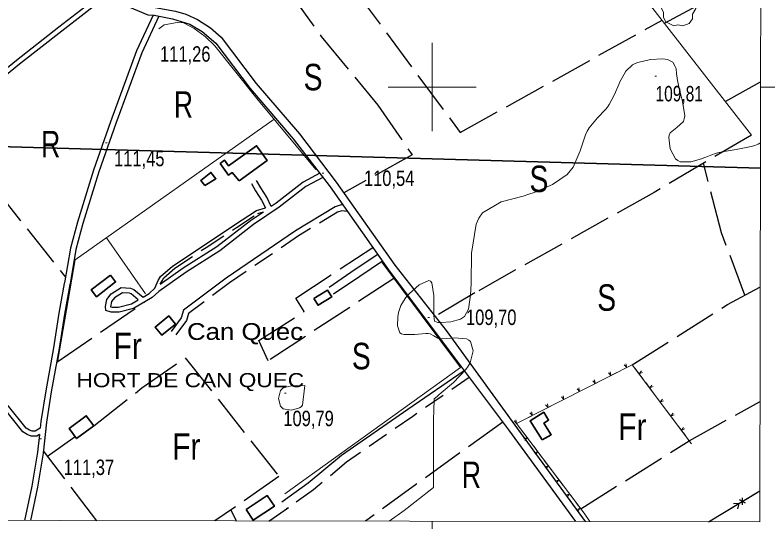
# Model space of a CAD drawing. Extents: x 483855 to 488461, y 4388206 to 4391419.
# Drawn here: x 487263.4 to 487690.4, y 4388753.5 to 4389040.8 of the extents above; entities that cross this region are included whole.
import ezdxf
from ezdxf.enums import TextEntityAlignment as Align

# ---------------------------------------------------------------- set-up
doc = ezdxf.new("R2010")
doc.units = 0
doc.header["$LTSCALE"] = 4
for name, pattern in [('DOTTED', [1.5, 0.3, -1.2]), ('LONG_DASHED', [7.5, 6, -1.5]), ('MEDIUM_DASHED', [4.5, 3, -1.5])]:
    doc.linetypes.add(name, pattern=pattern)
for name, color, linetype, lineweight in [('1', 7, 'Continuous', 13), ('24', 7, 'Continuous', 13), ('25', 7, 'LONG_DASHED', 25), ('29', 7, 'Continuous', 13), ('36', 7, 'Continuous', 25), ('38', 7, 'Continuous', 25), ('43', 7, 'DOTTED', 25), ('47', 7, 'Continuous', 35), ('51', 7, 'Continuous', 13), ('63', 7, 'Continuous', 35), ('7', 7, 'Continuous', 13), ('9', 7, 'Continuous', 13)]:
    doc.layers.add(name, color=color, linetype=linetype, lineweight=lineweight)
doc.layers.add('31', color=7, linetype='Continuous')
doc.layers.add('5', color=7, linetype='Continuous')

msp = doc.modelspace()

# ---------------------------------------------------------------- linework, layer by layer
at = {"layer": '1'}
for p, q in [((487500, 4389025), (487500, 4388975)), ((487475, 4389000), (487525, 4389000)), ((487686.22, 4389000), (487756.26, 4389000)), ((487500, 4388753.85), (487500, 4388682.51))]:
    msp.add_line(p, q, dxfattribs=at)
msp.add_lwpolyline([(484115.5, 4391072.6), (487689.7, 4391065.7), (487685.8, 4388753.5), (484110.5, 4388760.3)], close=True, dxfattribs=at)
at = {"layer": '24'}
for p, q in [((487615.07, 4388840.47), (487619.56, 4388834.46)), ((487598.03, 4388834.82), (487604.72, 4388838.21)), ((487589.11, 4388830.29), (487595.8, 4388833.68)), ((487621.06, 4388832.46), (487625.56, 4388826.46)), ((487580.2, 4388825.76), (487586.88, 4388829.16)), ((487571.28, 4388821.23), (487577.97, 4388824.63)), ((487627.06, 4388824.46), (487631.55, 4388818.45)), ((487562.36, 4388816.71), (487569.05, 4388820.1)), ((487553.45, 4388812.18), (487560.14, 4388815.57)), ((487633.05, 4388816.45), (487637.55, 4388810.45)), ((487639.05, 4388808.45), (487643.54, 4388802.44)), ((487556.05, 4388798.38), (487551.54, 4388804.37)), ((487645.04, 4388800.44), (487647.08, 4388797.72)), ((487562.06, 4388790.39), (487557.55, 4388796.38)), ((487568.07, 4388782.4), (487563.56, 4388788.39)), ((487574.08, 4388774.4), (487569.57, 4388780.4)), ((487580.09, 4388766.41), (487575.58, 4388772.41)), ((487586.1, 4388758.42), (487581.59, 4388764.41))]:
    msp.add_line(p, q, dxfattribs=at)
for points in [[(487586.1, 4388758.42), (487547.82, 4388809.32), (487613.44, 4388842.64), (487647.08, 4388797.72)], [(487606.95, 4388839.34), (487613.44, 4388842.64), (487613.57, 4388842.47)], [(487608.9, 4388842.58), (487610.29, 4388841.04), (487609.86, 4388843.06)], [(487599.99, 4388838.05), (487601.37, 4388836.51), (487600.94, 4388838.54)], [(487618.59, 4388839.09), (487617.32, 4388837.46), (487619.24, 4388838.24)], [(487591.07, 4388833.52), (487592.46, 4388831.99), (487592.02, 4388834.01)], [(487624.59, 4388831.09), (487623.31, 4388829.46), (487625.23, 4388830.23)], [(487582.15, 4388829), (487583.54, 4388827.46), (487583.11, 4388829.48)], [(487573.24, 4388824.47), (487574.62, 4388822.93), (487574.19, 4388824.95)], [(487630.58, 4388823.09), (487629.31, 4388821.46), (487631.22, 4388822.23)], [(487564.32, 4388819.94), (487565.71, 4388818.4), (487565.28, 4388820.43)], [(487555.4, 4388815.41), (487556.79, 4388813.88), (487556.36, 4388815.9)], [(487636.58, 4388815.08), (487635.3, 4388813.45), (487637.22, 4388814.23)], [(487546.49, 4388810.89), (487547.88, 4388809.35), (487547.44, 4388811.37)], [(487550.04, 4388806.37), (487547.82, 4388809.32), (487551.22, 4388811.05)], [(487642.57, 4388807.08), (487641.29, 4388805.45), (487643.21, 4388806.22)], [(487552.52, 4388799.74), (487553.79, 4388801.38), (487551.88, 4388800.6)], [(487558.53, 4388791.75), (487559.8, 4388793.39), (487557.89, 4388792.61)], [(487564.54, 4388783.76), (487565.81, 4388785.39), (487563.9, 4388784.61)], [(487570.55, 4388775.77), (487571.82, 4388777.4), (487569.91, 4388776.62)], [(487576.56, 4388767.78), (487577.84, 4388769.41), (487575.92, 4388768.63)], [(487582.57, 4388759.78), (487583.85, 4388761.42), (487581.93, 4388760.64)]]:
    msp.add_lwpolyline(points, dxfattribs=at)
at = {"layer": '25'}
for p, q in [((487631.78, 4389036.14), (487686.01, 4389065.42)), ((487685.9, 4389002.76), (487666.22, 4388991.81)), ((487686.22, 4389002.94), (487685.9, 4389002.76)), ((487470.03, 4388911.52), (487469.96, 4388911.48)), ((487685.72, 4388886.59), (487686.02, 4388886.75)), ((487287.09, 4388844.04), (487336.97, 4388878.2)), ((487685.61, 4388821.54), (487685.92, 4388821.71)), ((487540.03, 4388810.14), (487462.07, 4388753.93)), ((487281.84, 4388790.83), (487297.51, 4388801.85)), ((487309.87, 4388754.21), (487279.52, 4388793.85)), ((487385.86, 4388760.37), (487388.82, 4388754.06)), ((487407.4, 4388754.03), (487418.45, 4388761.62))]:
    msp.add_line(p, q, dxfattribs=at)
for points in [[(487423.31, 4389097.02), (487456.17, 4389054.81), (487515.89, 4388974.24), (487630.41, 4389037.9)], [(487401.4, 4389078.24), (487437.03, 4389028.67), (487469.1, 4388989.72), (487488.55, 4388961.6), (487449.96, 4388939.98)], [(487219.63, 4388975.44), (487251.65, 4388943.04), (487291.97, 4388892.21)], [(487680.99, 4388972.78), (487625.82, 4388940.31), (487524.25, 4388883.39), (487501.68, 4388869.97)], [(487677.35, 4388882.08), (487664.01, 4388917.4), (487653.83, 4388956.8)], [(487478.31, 4388891.53), (487407.02, 4388844.89), (487401.69, 4388856.28), (487427.41, 4388872.79), (487422.65, 4388880.42), (487466.32, 4388909.09)], [(487613.44, 4388842.64), (487667.53, 4388876.79), (487685.72, 4388886.59)], [(487308.07, 4388808.08), (487335.34, 4388829.43), (487359.94, 4388846.57), (487413.1, 4388779.23), (487376.8, 4388754.09)], [(487584.19, 4388760.97), (487645.72, 4388799.54), (487685.61, 4388821.54)]]:
    msp.add_lwpolyline(points, dxfattribs=at)
at = {"layer": '29'}
msp.add_lwpolyline([(487637.03, 4389034.75), (487632.49, 4389036.87), (487631.08, 4389039.41), (487631.18, 4389042.39), (487629.81, 4389044.8), (487629.85, 4389047.55), (487632.01, 4389050.15), (487635.2, 4389051.15), (487636.85, 4389053.34), (487639.42, 4389054.17), (487642.28, 4389053.52), (487644.23, 4389051.25), (487647.04, 4389050.43), (487649.17, 4389047.58), (487649.41, 4389044.45), (487647.53, 4389041.3), (487647.53, 4389038.62), (487645.71, 4389036.01), (487642.09, 4389034.67), (487639.32, 4389035.3)], close=True, dxfattribs=at)
at = {"layer": '36'}
for points in [[(487060.51, 4389298.04), (487081.96, 4389259.08), (487101.74, 4389219.02), (487105.77, 4389210.97), (487116.78, 4389202.39), (487139.19, 4389183.94), (487171.49, 4389158.73), (487230.13, 4389117.05), (487262.78, 4389091.19), (487320.9, 4389053.08), (487339.8, 4389045.27), (487342.84, 4389045.07), (487354.36, 4389042.94), (487360.31, 4389041.26), (487366.83, 4389038.24), (487374.29, 4389033.62), (487380.37, 4389028.3), (487400.14, 4389001.93), (487424.67, 4388973.47), (487445.62, 4388946.12), (487478.82, 4388899.05), (487507.99, 4388861.92), (487546.78, 4388808.4), (487586.82, 4388753.69)], [(487056.6, 4389295.92), (487078.01, 4389257.02), (487097.75, 4389217.04), (487102.24, 4389208.07), (487114, 4389198.92), (487136.4, 4389180.47), (487168.83, 4389155.16), (487227.46, 4389113.49), (487260.17, 4389087.58), (487318.82, 4389049.13), (487338.77, 4389040.88), (487342.28, 4389040.64), (487352.75, 4389038.71), (487362.48, 4389035.58), (487369.58, 4389031.49), (487377.38, 4389024.86), (487396.67, 4388999.14), (487421.22, 4388970.66), (487442.04, 4388943.48), (487475.25, 4388896.39), (487489.91, 4388876.79), (487543.18, 4388805.78), (487581.31, 4388753.7)]]:
    msp.add_lwpolyline(points, dxfattribs=at)
at = {"layer": '38'}
for points in [[(487312.91, 4389053), (487288.23, 4389033.84), (487264.34, 4389015.11), (487226.01, 4388984), (487202.87, 4388965.7), (487186.58, 4388951.19), (487182.49, 4388943.72), (487179.46, 4388937.12), (487159.51, 4388919.94), (487141.9, 4388903.66), (487122.32, 4388889.25), (487115.8, 4388881.09)], [(487315.35, 4389051.41), (487289.92, 4389031.67), (487266.05, 4389012.96), (487227.73, 4388981.85), (487204.64, 4388963.59), (487188.76, 4388949.45), (487184.95, 4388942.48), (487181.71, 4388935.43), (487161.34, 4388917.89), (487149.49, 4388906.94)], [(487341.76, 4389040.68), (487332.38, 4389020.53), (487317.52, 4388980.33), (487307.88, 4388952.97), (487298.78, 4388923.5), (487294.79, 4388908.67), (487291.43, 4388889.1), (487291.34, 4388888.58), (487288.2, 4388871.78), (487285.29, 4388852.27), (487280.82, 4388827.85), (487278.12, 4388810.52), (487277.68, 4388806.61)], [(487345.03, 4389040.13), (487335.37, 4389019.28), (487320.57, 4388979.23), (487310.96, 4388951.95), (487301.89, 4388922.6), (487297.96, 4388907.97), (487294.62, 4388888.55), (487294.53, 4388888.01), (487291.4, 4388871.24), (487288.49, 4388851.74), (487284.01, 4388827.31), (487281.33, 4388810.09), (487279.37, 4388792.57), (487276.22, 4388773.21), (487272.17, 4388754.29)], [(487436.2, 4388951.11), (487426.8, 4388946.06), (487411.52, 4388934.22), (487408.71, 4388932.34)], [(487437.99, 4388948.76), (487428.4, 4388943.61), (487413.23, 4388931.85), (487398.57, 4388922.03), (487379.5, 4388907.22), (487360.43, 4388895.12), (487344.91, 4388884.13), (487341.22, 4388880.7), (487330.62, 4388874.44), (487322.51, 4388872.31), (487317.99, 4388872.35), (487314.97, 4388873.28), (487314.64, 4388875.59), (487315.43, 4388879.65), (487317.85, 4388882.76), (487323.67, 4388886.38), (487328.96, 4388886.01), (487330.83, 4388885.21), (487336, 4388880.99)], [(487408.71, 4388932.34), (487406.17, 4388937.6), (487402.73, 4388942.87), (487400.43, 4388947.03)], [(487397.5, 4388945.41), (487399.86, 4388941.14), (487403.25, 4388935.95), (487405.38, 4388931.55)], [(487342.67, 4388886.02), (487344.6, 4388890.33), (487346, 4388892.54), (487352.76, 4388898.51), (487370.63, 4388910.42), (487387.96, 4388921.82), (487400.4, 4388929.97), (487405.38, 4388931.55)], [(487345.71, 4388888.27), (487358.8, 4388897.54), (487377.82, 4388909.61), (487396.86, 4388924.4), (487404.23, 4388929.33)], [(487449.41, 4388933.06), (487448.42, 4388933.16), (487445.01, 4388932.13), (487422.45, 4388918.46), (487383.18, 4388891.65), (487359, 4388873.6), (487357.61, 4388869.21), (487351.93, 4388861.41)], [(487277.28, 4388803.04), (487275.72, 4388802.1), (487272.57, 4388802.11), (487270.27, 4388803.07), (487267.83, 4388804.56), (487257.59, 4388817.36), (487238.06, 4388839.48), (487210.44, 4388873.51), (487191.94, 4388894.85), (487190.03, 4388896.48), (487185.96, 4388898.46), (487172.82, 4388901.28), (487161.21, 4388901.88), (487146.87, 4388904.52)], [(487277.68, 4388806.61), (487274.93, 4388804.96), (487273.15, 4388804.96), (487271.57, 4388805.62), (487269.75, 4388806.73), (487259.77, 4388819.2), (487240.24, 4388841.32), (487212.63, 4388875.34), (487193.96, 4388896.88), (487191.61, 4388898.89), (487186.9, 4388901.18), (487173.2, 4388904.12), (487161.54, 4388904.72), (487149.49, 4388906.94)], [(487469.16, 4388905.02), (487456.35, 4388896.51), (487441.51, 4388886.46)], [(487471.81, 4388901.27), (487458.91, 4388892.7), (487444.09, 4388882.66)], [(487336, 4388880.99), (487339.47, 4388883.04), (487342.67, 4388886.02)], [(487518.08, 4388839.24), (487486.2, 4388817.19), (487448.54, 4388791.16), (487429.74, 4388775.45), (487414.67, 4388764.81)], [(487277.28, 4388803.04), (487276.16, 4388793.01), (487273.03, 4388773.81), (487268.85, 4388754.29)]]:
    msp.add_lwpolyline(points, dxfattribs=at)
at = {"layer": '38', "linetype": 'MEDIUM_DASHED'}
for points in [[(487345.71, 4388888.27), (487346.79, 4388890.11), (487347.89, 4388891.83), (487354.08, 4388897.3), (487371.73, 4388909.07), (487389.05, 4388920.46), (487401.07, 4388928.33), (487404.23, 4388929.33)], [(487451.82, 4388929.49), (487448.74, 4388929.81), (487446.36, 4388929.09), (487424.24, 4388915.68), (487385.1, 4388888.96), (487361.83, 4388871.59), (487360.59, 4388867.7), (487354.6, 4388859.47)], [(487520.95, 4388835.42), (487488.92, 4388813.26), (487451.44, 4388787.36), (487432.66, 4388771.65), (487417.43, 4388760.9)]]:
    msp.add_lwpolyline(points, dxfattribs=at)
at = {"layer": '38'}
msp.add_lwpolyline([(487333.2, 4388879.34), (487329.29, 4388882.7), (487328.26, 4388883.14), (487324.41, 4388883.41), (487319.83, 4388880.56), (487318.15, 4388878.41), (487317.59, 4388875.52), (487317.59, 4388875.52), (487318.44, 4388875.26), (487322.15, 4388875.23), (487329.49, 4388877.15)], close=True, dxfattribs=at)
at = {"layer": '43', "linetype": 'Continuous'}
for p, q in [((487656.67, 4388753.55), (487685.83, 4388771.15)), ((487675.98, 4388763.17), (487675.9, 4388767.16)), ((487678.08, 4388766.46), (487685.83, 4388771.14)), ((487673.79, 4388763.88), (487670.79, 4388763.82)), ((487677.69, 4388764.2), (487674.19, 4388766.13))]:
    msp.add_line(p, q, dxfattribs=at)
msp.add_lwpolyline([(487656.67, 4388753.55), (487673.79, 4388763.88), (487673.07, 4388760.97)], dxfattribs=at)
at = {"layer": '47'}
for points in [[(487390.48, 4388946.91), (487406.38, 4388958.35), (487400.36, 4388966.7), (487384.55, 4388955.31), (487382.28, 4388958.45), (487379.79, 4388956.65), (487384.57, 4388950.02), (487386.62, 4388951.51)], [(487370.97, 4388944.12), (487368.72, 4388946.95), (487374.52, 4388951.56), (487377.34, 4388948)], [(487317.5, 4388893.37), (487320.46, 4388889.51), (487309.53, 4388881.12), (487306.57, 4388884.98)], [(487432.93, 4388880.22), (487440.61, 4388884.96), (487443, 4388881.09), (487435.32, 4388876.35)], [(487354.44, 4388865.69), (487350.65, 4388870.31), (487342.92, 4388863.97), (487346.71, 4388859.35)], [(487562.43, 4388800.01), (487555.59, 4388810.84), (487563.22, 4388815.66), (487566, 4388811.24), (487563.34, 4388809.57), (487567.53, 4388802.89)], [(487308.07, 4388808.08), (487303.82, 4388813.74), (487294.07, 4388806.42), (487298.32, 4388800.76)], [(487394.46, 4388760.51), (487398.46, 4388754.46), (487410.49, 4388762.41), (487406.49, 4388768.46)]]:
    msp.add_lwpolyline(points, close=True, dxfattribs=at)
at = {"layer": '51'}
for p, q in [((487315.31, 4388914.53), (487337.48, 4388882.87)), ((487589.35, 4388753.68), (487586.1, 4388758.42))]:
    msp.add_line(p, q, dxfattribs=at)
for points in [[(487668.6, 4389098.55), (487606.45, 4389068.74), (487680.99, 4388972.78)], [(487434.06, 4388953.18), (487400.57, 4388993.54), (487376.65, 4389023.43), (487371.16, 4389028.6), (487365.05, 4389033.11), (487358.91, 4389036.42), (487355.31, 4389036.51), (487347.92, 4389035.28), (487345.01, 4389032.96)], [(487287.72, 4388844.93), (487297.62, 4388901.99), (487410.29, 4388981.84)], [(487416.38, 4388769.46), (487515.96, 4388841.02), (487471.38, 4388900.8)]]:
    msp.add_lwpolyline(points, dxfattribs=at)
at = {"layer": '63'}
msp.add_lwpolyline([(487184.69, 4388754.45), (487187.36, 4388968.12), (487686.14, 4388954.06)], dxfattribs=at)
at = {"layer": '7'}
for p, q in [((487626.15, 4389006.24), (487627.15, 4389006.24)), ((487314.68, 4388968.39), (487315.68, 4388968.39)), ((487437.51, 4388951.22), (487438.51, 4388951.22)), ((487497.42, 4388869.37), (487498.42, 4388869.37)), ((487416.17, 4388826.55), (487417.17, 4388826.55)), ((487277.36, 4388800.55), (487278.36, 4388800.55))]:
    msp.add_line(p, q, dxfattribs=at)
at = {"layer": '9'}
msp.add_line((487686.16, 4388968.3), (487685.85, 4388968.13), dxfattribs=at)
for points in [[(487685.85, 4388968.13), (487684.86, 4388967.59), (487682.98, 4388966.9), (487680.95, 4388966.28), (487672.36, 4388964.54), (487664.34, 4388963.26), (487662.66, 4388962.92), (487661.22, 4388962.58), (487657.99, 4388961.44), (487655.23, 4388960.19), (487654.09, 4388959.79), (487652.79, 4388959.37), (487646.72, 4388957.68), (487640.56, 4388957.68), (487639.2, 4388958.33), (487637.99, 4388959.25), (487634.85, 4388964.94), (487634.13, 4388971.36), (487634.45, 4388972.75), (487634.99, 4388973.98), (487638.78, 4388977.01), (487642.46, 4388980.47), (487642.93, 4388981.97), (487643.16, 4388983.69), (487641.98, 4388991.86), (487639.79, 4389000.17), (487639.38, 4389001.99), (487639.05, 4389003.6), (487638.57, 4389007.65), (487638.29, 4389010.26), (487638.08, 4389010.96), (487637.83, 4389011.64), (487636.44, 4389014), (487633.44, 4389015.64), (487632.16, 4389015.86), (487630.7, 4389015.99), (487623.78, 4389015.62), (487616.67, 4389013.98), (487615.08, 4389013.31), (487613.65, 4389012.53), (487609.83, 4389008.94), (487607.15, 4389004.35), (487606.44, 4389002.96), (487605.73, 4389001.51), (487603.29, 4388995.81), (487600.37, 4388990.08), (487599.37, 4388988.61), (487598.29, 4388987.19), (487593.69, 4388982.46), (487589.04, 4388976.91), (487587.93, 4388974.98), (487586.9, 4388972.86)], [(487586.9, 4388972.86), (487583.83, 4388963.77), (487579.87, 4388954.62), (487578.28, 4388952.47), (487576.48, 4388950.48), (487568.19, 4388944.68), (487557.84, 4388940.31), (487554.74, 4388939.22), (487551.53, 4388938.19), (487539.07, 4388934.9), (487528.51, 4388928.65), (487526.49, 4388925.74), (487524.88, 4388922.33), (487522.33, 4388905.78), (487522.1, 4388888.83), (487521.93, 4388885.17), (487521.72, 4388881.96), (487520.63, 4388874.1), (487518.24, 4388869.98), (487517.22, 4388869.14), (487516.05, 4388868.41), (487510.52, 4388866.85), (487505.15, 4388866.47), (487504.07, 4388866.49), (487503.16, 4388866.57), (487501.38, 4388867.34), (487500.93, 4388870.26), (487500.87, 4388871.7), (487500.84, 4388873.41), (487500.93, 4388881.88), (487499.82, 4388889.04), (487499.03, 4388889.93), (487498.02, 4388890.34), (487492.63, 4388887.88), (487486.91, 4388882.7), (487485.69, 4388881.4), (487484.64, 4388880.15), (487482.15, 4388876.12), (487480.97, 4388872.15), (487480.74, 4388870.94), (487480.56, 4388869.68), (487480.24, 4388864.75), (487481.72, 4388860.78), (487482.67, 4388860.13), (487483.85, 4388859.68), (487490.07, 4388859.68), (487496.45, 4388860.34), (487497.73, 4388860.3), (487498.8, 4388860.17), (487500.94, 4388858.91), (487503.22, 4388857.59), (487504.38, 4388857.43), (487505.77, 4388857.35), (487512.71, 4388857.79), (487519.47, 4388857.29), (487520.75, 4388856.61), (487521.76, 4388855.71), (487523.28, 4388850.53), (487521.45, 4388843.72), (487520.36, 4388841.79), (487519.02, 4388839.83), (487512.05, 4388832.61), (487505.13, 4388826.69), (487503.8, 4388825.56), (487502.74, 4388824.66), (487501.06, 4388823.22), (487501.04, 4388822.44), (487501.02, 4388821.96), (487501.01, 4388821.35), (487500.93, 4388818.19), (487500.84, 4388815.03), (487500.83, 4388814.42), (487500.81, 4388813.94), (487500.8, 4388813.17), (487500.8, 4388813.17), (487500.8, 4388813.17), (487500.8, 4388813.17), (487500.8, 4388813.17), (487500.8, 4388810.12), (487500.8, 4388808.2), (487500.8, 4388805.81), (487500.81, 4388793.31), (487500.8, 4388780.74), (487500.78, 4388778.32), (487500.76, 4388776.36), (487500.64, 4388773.1), (487498.01, 4388770.92), (487496.4, 4388769.65), (487494.41, 4388768.09), (487484.06, 4388760.01), (487475.53, 4388753.9)]]:
    msp.add_lwpolyline(points, dxfattribs=at)
msp.add_lwpolyline([(487427.76, 4388830.8), (487420.28, 4388830.68), (487415.57, 4388829.53), (487414.68, 4388828.84), (487413.96, 4388827.98), (487412.85, 4388823.53), (487413.99, 4388819.15), (487414.7, 4388818.33), (487415.57, 4388817.7), (487420.15, 4388816.84), (487424.75, 4388818.1), (487425.63, 4388818.8), (487426.36, 4388819.65)], close=True, dxfattribs=at)

# ---------------------------------------------------------------- texts
at = {"layer": '31'}
for s, width, p in [('S', 0.8, (487432.43, 4388998.12)), ('R', 0.75, (487358.92, 4388982.59)), ('R', 0.75, (487283.67, 4388960.16)), ('S', 0.8, (487560.51, 4388940.46)), ('S', 0.8, (487598.93, 4388873.19)), ('Fr', 0.85, (487327.28, 4388845.77)), ('S', 0.8, (487459.78, 4388840.03)), ('Fr', 0.85, (487613.47, 4388799.99)), ('Fr', 0.85, (487360.52, 4388788.78)), ('R', 0.75, (487522.22, 4388772.76))]:
    msp.add_text(s, height=15, dxfattribs=dict(at, width=width)).set_placement(p, align=Align.CENTER)
at = {"layer": '5'}
for s, height, width, p in [('Can Quec', 9.5, 1.15, (487360.96, 4388856.69)), ('HORT DE CAN QUEC', 8, 1.2, (487298.27, 4388829.88))]:
    msp.add_text(s, height=height, dxfattribs=dict(at, width=width)).set_placement(p)
at = {"layer": '7'}
for s, width, p in [('111,26', 0.8, (487345.63, 4389014.36)), ('109,81', 0.75, (487626.65, 4388991.87)), ('111,45', 0.8, (487319.56, 4388955.12)), ('110,54', 0.8, (487461.27, 4388943.93)), ('109,70', 0.8, (487519.15, 4388865.12)), ('109,79', 0.8, (487415.57, 4388807.8)), ('111,37', 0.8, (487291.01, 4388780.12))]:
    msp.add_text(s, height=8.75, dxfattribs=dict(at, width=width)).set_placement(p)

doc.saveas('drawing.dxf')
